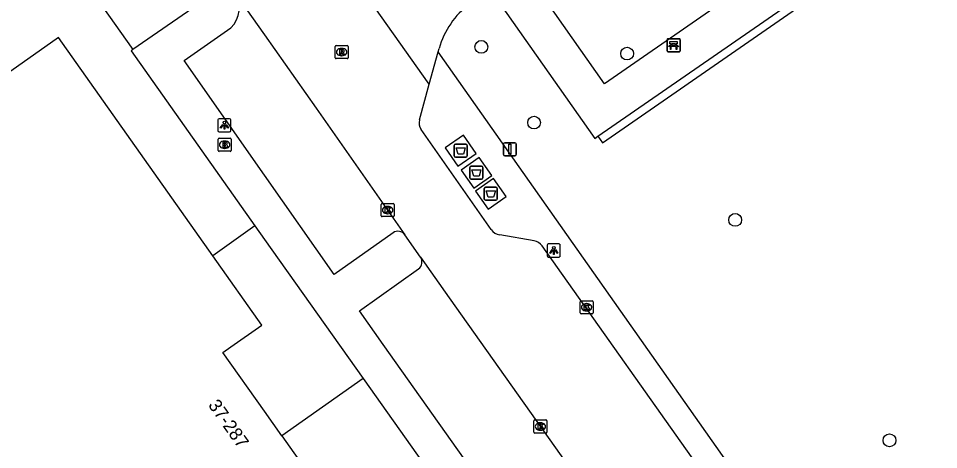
# Model space of a CAD drawing. Extents: x 159353 to 160616, y 385893 to 387321.
# Drawn here: x 159981.2 to 160051.6, y 387161.5 to 387194.5 of the extents above; entities that cross this region are included whole.
import ezdxf

# ---------------------------------------------------------------- set-up
doc = ezdxf.new("R2010")
doc.units = 0
for name, color, linetype in [('IMGEO_Afval_apart_plaats', 7, 'Continuous'), ('IMGEO_Bank', 7, 'Continuous'), ('IMGEO_Boom', 7, 'Continuous'), ('IMGEO_Brandkraan', 7, 'Continuous'), ('IMGEO_Groenvoorziening', 7, 'Continuous'), ('IMGEO_Haag', 7, 'Continuous'), ('IMGEO_Kolk', 7, 'Continuous'), ('IMGEO_Lichtpunt', 7, 'Continuous'), ('IMGEO_Pand', 7, 'Continuous'), ('IMGEO_Pand_nummerreeks', 7, 'Continuous'), ('IMGEO_Rijbaan_lokaal_gesloten', 7, 'Continuous'), ('IMGEO_Rijbaan_lokaal_open', 7, 'Continuous'), ('IMGEO_Rioolput', 7, 'Continuous'), ('IMGEO_Verkeersbordpaal', 7, 'Continuous'), ('IMGEO_Voetpad_gesloten', 7, 'Continuous'), ('IMGEO_Voetpad_open', 7, 'Continuous')]:
    doc.layers.add(name, color=color, linetype=linetype)

msp = doc.modelspace()

# ---------------------------------------------------------------- linework, layer by layer
at = {"layer": 'IMGEO_Afval_apart_plaats'}
for p, q in [((160014.518, 387183.955), (160014.518, 387184.755)), ((160014.518, 387184.755), (160014.518, 387183.955)), ((160014.618, 387184.855), (160015.408, 387184.855)), ((160015.408, 387184.855), (160014.618, 387184.855)), ((160015.508, 387184.755), (160015.508, 387183.955)), ((160015.508, 387183.955), (160015.508, 387184.755)), ((160015.408, 387183.855), (160014.618, 387183.855)), ((160014.618, 387183.855), (160015.408, 387183.855)), ((160015.719, 387182.265), (160015.719, 387183.065)), ((160015.719, 387183.065), (160015.719, 387182.265)), ((160015.819, 387183.165), (160016.609, 387183.165)), ((160016.609, 387183.165), (160015.819, 387183.165)), ((160016.709, 387183.065), (160016.709, 387182.265)), ((160016.709, 387182.265), (160016.709, 387183.065)), ((160016.609, 387182.165), (160015.819, 387182.165)), ((160015.819, 387182.165), (160016.609, 387182.165)), ((160016.822, 387180.659), (160016.822, 387181.459)), ((160016.822, 387181.459), (160016.822, 387180.659)), ((160016.922, 387181.559), (160017.712, 387181.559)), ((160017.712, 387181.559), (160016.922, 387181.559)), ((160017.812, 387181.459), (160017.812, 387180.659)), ((160017.812, 387180.659), (160017.812, 387181.459)), ((160017.712, 387180.559), (160016.922, 387180.559)), ((160016.922, 387180.559), (160017.712, 387180.559))]:
    msp.add_line(p, q, dxfattribs=at)
for points in [[(160014.661, 387184.569), (160015.365, 387184.569), (160015.216, 387184.099), (160014.81, 387184.099), (160014.661, 387184.569)], [(160015.862, 387182.879), (160016.566, 387182.879), (160016.417, 387182.409), (160016.011, 387182.409), (160015.862, 387182.879)], [(160016.965, 387181.273), (160017.669, 387181.273), (160017.52, 387180.803), (160017.114, 387180.803), (160016.965, 387181.273)]]:
    msp.add_lwpolyline(points, dxfattribs=at)
for centre, start, end in [((160014.618, 387184.755), 90, 180), ((160014.618, 387184.755), 90, 180), ((160015.408, 387184.755), 0, 90), ((160015.408, 387184.755), 360, 90), ((160014.618, 387183.955), 180, 270), ((160014.618, 387183.955), 180, 270), ((160015.408, 387183.955), 270, 0), ((160015.408, 387183.955), 270, 0), ((160015.819, 387183.065), 90, 180), ((160015.819, 387183.065), 90, 180), ((160016.609, 387183.065), 0, 90), ((160016.609, 387183.065), 360, 90), ((160015.819, 387182.265), 180, 270), ((160015.819, 387182.265), 180, 270), ((160016.609, 387182.265), 270, 0), ((160016.609, 387182.265), 270, 0), ((160016.922, 387181.459), 90, 180), ((160016.922, 387181.459), 90, 180), ((160017.712, 387181.459), 0, 90), ((160017.712, 387181.459), 360, 90), ((160016.922, 387180.659), 180, 270), ((160016.922, 387180.659), 180, 270), ((160017.712, 387180.659), 270, 0), ((160017.712, 387180.659), 270, 0)]:
    msp.add_arc(centre, 0.1, start, end, dxfattribs=at)
at = {"layer": 'IMGEO_Bank'}
for p, q in [((160030.879, 387192.914), (160031.72, 387192.914)), ((160031.72, 387192.914), (160030.879, 387192.914)), ((160030.804, 387191.989), (160030.804, 387192.83)), ((160030.804, 387192.83), (160030.804, 387191.989)), ((160031.501, 387192.312), (160031.108, 387192.312)), ((160031.113, 387192.42), (160031.113, 387192.526)), ((160031.157, 387192.526), (160031.157, 387192.42)), ((160031.445, 387192.532), (160031.163, 387192.532)), ((160031.163, 387192.414), (160031.445, 387192.414)), ((160031.451, 387192.42), (160031.451, 387192.526)), ((160031.495, 387192.526), (160031.495, 387192.42)), ((160031.804, 387192.839), (160031.804, 387191.998)), ((160031.804, 387191.998), (160031.804, 387192.839)), ((160031.729, 387191.914), (160030.888, 387191.914)), ((160030.888, 387191.914), (160031.729, 387191.914))]:
    msp.add_line(p, q, dxfattribs=at)
for points in [[(160031.051, 387192.312), (160030.909, 387192.312), (160031.021, 387192.414), (160031.107, 387192.414)], [(160031.107, 387192.532), (160031.021, 387192.532), (160031.021, 387192.693), (160031.584, 387192.693), (160031.584, 387192.532), (160031.501, 387192.532)], [(160031.101, 387192.305), (160031.101, 387192.098), (160031.058, 387192.098), (160031.058, 387192.305)], [(160031.501, 387192.414), (160031.584, 387192.414), (160031.696, 387192.312), (160031.557, 387192.312)], [(160031.551, 387192.305), (160031.551, 387192.098), (160031.507, 387192.098), (160031.507, 387192.305)]]:
    msp.add_lwpolyline(points, dxfattribs=at)
for centre, radius, start, end in [((160030.882, 387192.836), 0.0779, 92.4484, 184.28452), ((160030.882, 387192.836), 0.0779, 92.4484, 184.28452), ((160031.726, 387192.836), 0.0779, 2.4484, 94.28452), ((160031.726, 387192.836), 0.0779, 2.4484, 94.28452), ((160031.051, 387192.305), 0.00671, 2.89567, 87.10433), ((160031.108, 387192.305), 0.00671, 92.89567, 177.10433), ((160031.106, 387192.525), 0.00671, 2.89567, 87.10433), ((160031.106, 387192.421), 0.00671, 272.89567, 357.10433), ((160031.163, 387192.525), 0.00671, 92.89567, 177.10433), ((160031.163, 387192.421), 0.00671, 182.89567, 267.10433), ((160031.445, 387192.525), 0.00671, 2.89567, 87.10433), ((160031.445, 387192.421), 0.00671, 272.89567, 357.10433), ((160031.502, 387192.525), 0.00671, 92.89567, 177.10433), ((160031.502, 387192.421), 0.00671, 182.89567, 267.10433), ((160031.5, 387192.305), 0.00671, 2.89567, 87.10433), ((160031.557, 387192.305), 0.00671, 92.89567, 177.10433), ((160030.882, 387191.992), 0.0779, 182.4484, 274.28452), ((160030.882, 387191.992), 0.0779, 182.4484, 274.28452), ((160031.726, 387191.992), 0.0779, 272.4484, 4.28452), ((160031.726, 387191.992), 0.0779, 272.4484, 4.28452)]:
    msp.add_arc(centre, radius, start, end, dxfattribs=at)
at = {"layer": 'IMGEO_Boom'}
for centre in [(160016.594, 387192.289), (160027.749, 387191.776), (160020.63, 387186.503), (160036.015, 387179.063), (160047.823, 387162.205)]:
    msp.add_circle(centre, 0.489, dxfattribs=at)
at = {"layer": 'IMGEO_Brandkraan'}
for p, q in [((159996.453, 387184.378), (159996.453, 387185.23)), ((159996.528, 387185.304), (159997.38, 387185.304)), ((159997.454, 387185.23), (159997.454, 387184.378)), ((159996.964, 387184.524), (159996.939, 387184.524)), ((159996.941, 387185.084), (159996.966, 387185.084)), ((159997.38, 387184.304), (159996.528, 387184.304))]:
    msp.add_line(p, q, dxfattribs=at)
for points in [[(159996.453, 387184.378), (159996.453, 387185.23)], [(159996.528, 387185.304), (159997.38, 387185.304)], [(159997.454, 387185.23), (159997.454, 387184.378)], [(159996.801, 387185.004), (159996.801, 387184.604), (159997.014, 387184.604)], [(159997.032, 387185.004), (159996.801, 387185.004)], [(159996.98, 387184.923), (159996.926, 387184.923), (159996.926, 387184.847)], [(159996.926, 387184.847), (159996.979, 387184.847)], [(159996.988, 387184.771), (159996.926, 387184.771), (159996.926, 387184.69)], [(159996.926, 387184.69), (159996.988, 387184.69)], [(159997.38, 387184.304), (159996.528, 387184.304)]]:
    msp.add_lwpolyline(points, dxfattribs=at)
for centre, radius, start, end in [((159996.53, 387185.228), 0.0765, 91.55205, 178.44795), ((159996.53, 387185.228), 0.0765, 91.55205, 178.44795), ((159997.378, 387185.228), 0.0765, 1.55205, 88.44795), ((159997.378, 387185.228), 0.0765, 1.55205, 88.44795), ((159996.981, 387184.885), 0.0379, 267.82845, 90.93552), ((159996.989, 387184.73), 0.0404, 269.87594, 90.50774), ((159997.02, 387184.855), 0.251, 268.66757, 293.53466), ((159997.036, 387184.859), 0.145, 59.4692, 91.53667), ((159997.061, 387184.906), 0.0922, 285.51372, 58.15012), ((159997.066, 387184.714), 0.105, 301.31148, 78.98903), ((159996.53, 387184.38), 0.0765, 181.55205, 268.44795), ((159996.53, 387184.38), 0.0765, 181.55205, 268.44795), ((159997.378, 387184.38), 0.0765, 271.55205, 358.44795), ((159997.378, 387184.38), 0.0765, 271.55205, 358.44795)]:
    msp.add_arc(centre, radius, start, end, dxfattribs=at)
for centre, major_axis, ratio, start_param, end_param in [((159996.94, 387184.804), (-0.387, 0.002), 0.722429, 4.712389, 7.853982), ((159996.965, 387184.804), (-0.39, 0.002), 0.717154, 1.570796, 4.712389)]:
    msp.add_ellipse(centre, major_axis=major_axis, ratio=ratio, start_param=start_param, end_param=end_param, dxfattribs=at)
at = {"layer": 'IMGEO_Groenvoorziening'}
msp.add_lwpolyline([(159965.991, 387172.05), (159959.016, 387182.167), (159984.331, 387199.996), (159989.934, 387192.083)], dxfattribs=at)
at = {"layer": 'IMGEO_Haag'}
msp.add_lwpolyline([(160025.517, 387185.451), (160025.862, 387184.96), (160051.581, 387202.763)], dxfattribs=at)
at = {"layer": 'IMGEO_Kolk'}
for p, q in [((160008.92, 387179.384), (160008.92, 387180.236)), ((160008.995, 387180.31), (160009.847, 387180.31)), ((160009.921, 387180.236), (160009.921, 387179.384)), ((160009.431, 387179.53), (160009.406, 387179.53)), ((160009.408, 387180.09), (160009.433, 387180.09)), ((160009.847, 387179.31), (160008.995, 387179.31)), ((160024.146, 387171.954), (160024.146, 387172.806)), ((160024.221, 387172.88), (160025.073, 387172.88)), ((160024.634, 387172.66), (160024.659, 387172.66)), ((160025.147, 387172.806), (160025.147, 387171.954)), ((160025.073, 387171.88), (160024.221, 387171.88)), ((160024.657, 387172.1), (160024.632, 387172.1)), ((160020.613, 387162.838), (160020.613, 387163.69)), ((160020.688, 387163.764), (160021.54, 387163.764)), ((160021.101, 387163.544), (160021.126, 387163.544)), ((160021.614, 387163.69), (160021.614, 387162.838)), ((160021.54, 387162.764), (160020.688, 387162.764)), ((160021.124, 387162.984), (160021.099, 387162.984))]:
    msp.add_line(p, q, dxfattribs=at)
for points in [[(160008.92, 387179.384), (160008.92, 387180.236)], [(160008.995, 387180.31), (160009.847, 387180.31)], [(160009.921, 387180.236), (160009.921, 387179.384)], [(160009.241, 387180.01), (160009.364, 387180.01), (160009.364, 387179.859), (160009.494, 387180.01), (160009.658, 387180.01), (160009.512, 387179.859), (160009.665, 387179.61), (160009.513, 387179.61), (160009.428, 387179.774), (160009.364, 387179.707), (160009.364, 387179.61), (160009.241, 387179.61), (160009.241, 387180.01)], [(160009.847, 387179.31), (160008.995, 387179.31)], [(160024.146, 387171.954), (160024.146, 387172.806)], [(160024.221, 387172.88), (160025.073, 387172.88)], [(160024.467, 387172.58), (160024.59, 387172.58), (160024.59, 387172.429), (160024.72, 387172.58), (160024.884, 387172.58), (160024.738, 387172.429), (160024.891, 387172.18), (160024.739, 387172.18), (160024.654, 387172.344), (160024.59, 387172.277), (160024.59, 387172.18), (160024.467, 387172.18), (160024.467, 387172.58)], [(160025.147, 387172.806), (160025.147, 387171.954)], [(160025.073, 387171.88), (160024.221, 387171.88)], [(160020.613, 387162.838), (160020.613, 387163.69)], [(160020.688, 387163.764), (160021.54, 387163.764)], [(160020.934, 387163.464), (160021.057, 387163.464), (160021.057, 387163.313), (160021.187, 387163.464), (160021.351, 387163.464), (160021.205, 387163.313), (160021.358, 387163.064), (160021.206, 387163.064), (160021.121, 387163.228), (160021.057, 387163.161), (160021.057, 387163.064), (160020.934, 387163.064), (160020.934, 387163.464)], [(160021.614, 387163.69), (160021.614, 387162.838)], [(160021.54, 387162.764), (160020.688, 387162.764)]]:
    msp.add_lwpolyline(points, dxfattribs=at)
for centre, start, end in [((160008.997, 387180.234), 91.55205, 178.44795), ((160008.997, 387180.234), 91.55205, 178.44795), ((160009.845, 387180.234), 1.55205, 88.44795), ((160009.845, 387180.234), 1.55205, 88.44795), ((160008.997, 387179.386), 181.55205, 268.44795), ((160008.997, 387179.386), 181.55205, 268.44795), ((160009.845, 387179.386), 271.55205, 358.44795), ((160009.845, 387179.386), 271.55205, 358.44795), ((160024.223, 387172.804), 91.55205, 178.44795), ((160024.223, 387172.804), 91.55205, 178.44795), ((160025.071, 387172.804), 1.55205, 88.44795), ((160025.071, 387172.804), 1.55205, 88.44795), ((160024.223, 387171.956), 181.55205, 268.44795), ((160024.223, 387171.956), 181.55205, 268.44795), ((160025.071, 387171.956), 271.55205, 358.44795), ((160025.071, 387171.956), 271.55205, 358.44795), ((160020.69, 387163.688), 91.55205, 178.44795), ((160020.69, 387163.688), 91.55205, 178.44795), ((160021.538, 387163.688), 1.55205, 88.44795), ((160021.538, 387163.688), 1.55205, 88.44795), ((160020.69, 387162.84), 181.55205, 268.44795), ((160020.69, 387162.84), 181.55205, 268.44795), ((160021.538, 387162.84), 271.55205, 358.44795), ((160021.538, 387162.84), 271.55205, 358.44795)]:
    msp.add_arc(centre, 0.0765, start, end, dxfattribs=at)
for centre, major_axis, ratio, start_param, end_param in [((160009.407, 387179.81), (-0.387, 0.002), 0.722429, 4.712389, 7.853982), ((160009.432, 387179.81), (-0.39, 0.002), 0.717154, 1.570796, 4.712389), ((160024.633, 387172.38), (-0.387, 0.002), 0.722429, 4.712389, 7.853982), ((160024.658, 387172.38), (-0.39, 0.002), 0.717154, 1.570796, 4.712389), ((160021.1, 387163.264), (-0.387, 0.002), 0.722429, 4.712389, 7.853982), ((160021.125, 387163.264), (-0.39, 0.002), 0.717154, 1.570796, 4.712389)]:
    msp.add_ellipse(centre, major_axis=major_axis, ratio=ratio, start_param=start_param, end_param=end_param, dxfattribs=at)
at = {"layer": 'IMGEO_Lichtpunt'}
for p, q in [((159996.432, 387186.704), (159996.432, 387185.897)), ((159996.432, 387186.704), (159996.432, 387185.897)), ((159997.334, 387186.799), (159996.526, 387186.799)), ((159997.334, 387186.799), (159996.526, 387186.799)), ((159997.428, 387185.897), (159997.428, 387186.704)), ((159997.428, 387185.897), (159997.428, 387186.704)), ((159996.526, 387185.803), (159997.334, 387185.803)), ((159996.526, 387185.803), (159997.334, 387185.803)), ((160021.641, 387177.125), (160021.641, 387176.318)), ((160021.641, 387177.125), (160021.641, 387176.318)), ((160022.543, 387177.22), (160021.735, 387177.22)), ((160022.543, 387177.22), (160021.735, 387177.22)), ((160022.637, 387176.318), (160022.637, 387177.125)), ((160022.637, 387176.318), (160022.637, 387177.125)), ((160021.735, 387176.224), (160022.543, 387176.224)), ((160021.735, 387176.224), (160022.543, 387176.224))]:
    msp.add_line(p, q, dxfattribs=at)
for points in [[(159996.806, 387186.368), (159996.845, 387186.34), (159996.657, 387186.078), (159996.619, 387186.105), (159996.806, 387186.368)], [(159996.908, 387186.32), (159996.955, 387186.32), (159996.955, 387185.998), (159996.908, 387185.998), (159996.908, 387186.32)], [(159997.018, 387186.34), (159997.056, 387186.367), (159997.243, 387186.105), (159997.204, 387186.077), (159997.018, 387186.34)], [(160022.015, 387176.789), (160022.054, 387176.761), (160021.866, 387176.499), (160021.828, 387176.526), (160022.015, 387176.789)], [(160022.117, 387176.741), (160022.164, 387176.741), (160022.164, 387176.419), (160022.117, 387176.419), (160022.117, 387176.741)], [(160022.227, 387176.761), (160022.265, 387176.788), (160022.452, 387176.526), (160022.413, 387176.498), (160022.227, 387176.761)]]:
    msp.add_lwpolyline(points, dxfattribs=at)
for centre in [(159996.931, 387186.502), (160022.14, 387176.923)]:
    msp.add_circle(centre, 0.0994, dxfattribs=at)
for centre, start, end in [((159996.526, 387186.704), 90, 180), ((159996.526, 387186.704), 90, 180), ((159997.334, 387186.704), 0, 90), ((159997.334, 387186.704), 0, 90), ((159996.526, 387185.897), 180, 270), ((159996.526, 387185.897), 180, 270), ((159997.334, 387185.897), 270, 0), ((159997.334, 387185.897), 270, 360), ((160021.735, 387177.125), 90, 180), ((160021.735, 387177.125), 90, 180), ((160022.543, 387177.125), 0, 90), ((160022.543, 387177.125), 0, 90), ((160021.735, 387176.318), 180, 270), ((160021.735, 387176.318), 180, 270), ((160022.543, 387176.318), 270, 0), ((160022.543, 387176.318), 270, 360)]:
    msp.add_arc(centre, 0.0946, start, end, dxfattribs=at)
at = {"layer": 'IMGEO_Pand'}
for points in [[(159996.05, 387176.319), (159984.24, 387193.017), (159980.158, 387190.13), (159971.998, 387184.358), (159974.455, 387180.884)], [(160001.337, 387162.54), (160000, 387164.43), (159996.823, 387168.922), (159997.42, 387169.344), (159999.795, 387171.024), (159996.05, 387176.319)], [(160001.337, 387162.54), (160015.824, 387142.057), (160012.121, 387139.438), (160012.745, 387138.556), (160016.584, 387141.196), (160016.805, 387140.87), (160016.335, 387140.551), (160021.18, 387131.539)]]:
    msp.add_lwpolyline(points, dxfattribs=at)
at = {"layer": 'IMGEO_Rijbaan_lokaal_gesloten'}
for points in [[(160012.609, 387189.428), (160004.417, 387201.018)], [(159997.696, 387196.476), (160000, 387193.206), (160003.943, 387187.611), (160010.746, 387177.927)], [(160011.859, 387186.711), (160012.609, 387189.428)], [(160017.34, 387178.339), (160011.995, 387185.979)], [(160011.943, 387176.223), (160010.746, 387177.927)], [(160020.625, 387177.47), (160018.003, 387177.918)], [(160047.308, 387140.274), (160021.246, 387177.071)], [(160011.943, 387176.223), (160014.138, 387173.098), (160028.417, 387152.971), (160043.137, 387132.147)]]:
    msp.add_lwpolyline(points, dxfattribs=at)
for centre, radius, start, end in [((160012.682, 387186.485), 0.853, 164.65207, 216.39815), ((160018.136, 387178.861), 0.952, 213.22719, 261.94233), ((160020.452, 387176.517), 0.968, 34.87424, 79.68329)]:
    msp.add_arc(centre, radius, start, end, dxfattribs=at)
at = {"layer": 'IMGEO_Rijbaan_lokaal_open'}
for points in [[(160012.609, 387189.428), (160013.295, 387191.917)], [(160013.295, 387191.917), (160013.365, 387192.167)]]:
    msp.add_lwpolyline(points, dxfattribs=at)
msp.add_arc((160019.453, 387190.485), 6.316, 126.4887, 164.55729, dxfattribs=at)
at = {"layer": 'IMGEO_Rioolput'}
for p, q in [((160005.403, 387191.464), (160005.403, 387192.316)), ((160005.478, 387192.39), (160006.33, 387192.39)), ((160006.404, 387192.316), (160006.404, 387191.464)), ((160005.914, 387191.61), (160005.889, 387191.61)), ((160005.891, 387192.17), (160005.916, 387192.17)), ((160006.33, 387191.39), (160005.478, 387191.39))]:
    msp.add_line(p, q, dxfattribs=at)
for points in [[(160005.403, 387191.464), (160005.403, 387192.316)], [(160005.478, 387192.39), (160006.33, 387192.39)], [(160006.404, 387192.316), (160006.404, 387191.464)], [(160005.992, 387192.088), (160005.74, 387192.09), (160005.74, 387191.69)], [(160005.74, 387191.69), (160005.864, 387191.69), (160005.864, 387191.852), (160005.875, 387191.852)], [(160005.918, 387192.009), (160005.864, 387192.009), (160005.864, 387191.928)], [(160005.864, 387191.928), (160005.916, 387191.928)], [(160005.922, 387191.823), (160005.993, 387191.69), (160006.133, 387191.69), (160006.068, 387191.816)], [(160006.33, 387191.39), (160005.478, 387191.39)]]:
    msp.add_lwpolyline(points, dxfattribs=at)
for centre, radius, start, end in [((160005.48, 387192.314), 0.0765, 91.55205, 178.44795), ((160005.48, 387192.314), 0.0765, 91.55205, 178.44795), ((160006.328, 387192.314), 0.0765, 1.55205, 88.44795), ((160006.328, 387192.314), 0.0765, 1.55205, 88.44795), ((160005.874, 387191.799), 0.0533, 26.02933, 88.69889), ((160005.9, 387192.117), 0.19, 274.7715, 282.96867), ((160005.924, 387191.913), 0.0964, 77.00612, 93.18647), ((160005.938, 387191.97), 0.0378, 276.66336, 79.67722), ((160005.991, 387191.978), 0.109, 350.36119, 89.41601), ((160005.989, 387191.978), 0.112, 277.58423, 350.98172), ((160005.973, 387191.763), 0.108, 29.51342, 73.79051), ((160005.48, 387191.466), 0.0765, 181.55205, 268.44795), ((160005.48, 387191.466), 0.0765, 181.55205, 268.44795), ((160006.328, 387191.466), 0.0765, 271.55205, 358.44795), ((160006.328, 387191.466), 0.0765, 271.55205, 358.44795)]:
    msp.add_arc(centre, radius, start, end, dxfattribs=at)
for centre, major_axis, ratio, start_param, end_param in [((160005.89, 387191.89), (-0.387, 0.002), 0.722429, 4.712389, 7.853982), ((160005.915, 387191.89), (-0.39, 0.002), 0.717154, 1.570796, 4.712389)]:
    msp.add_ellipse(centre, major_axis=major_axis, ratio=ratio, start_param=start_param, end_param=end_param, dxfattribs=at)
at = {"layer": 'IMGEO_Verkeersbordpaal'}
for p, q in [((160018.278, 387184.065), (160018.278, 387184.865)), ((160018.278, 387184.865), (160018.278, 387184.065)), ((160018.378, 387184.965), (160019.168, 387184.965)), ((160019.168, 387184.965), (160018.378, 387184.965)), ((160019.268, 387184.865), (160019.268, 387184.065)), ((160019.268, 387184.065), (160019.268, 387184.865)), ((160019.168, 387183.965), (160018.378, 387183.965)), ((160018.378, 387183.965), (160019.168, 387183.965))]:
    msp.add_line(p, q, dxfattribs=at)
msp.add_lwpolyline([(160018.698, 387184.84), (160018.848, 387184.84), (160018.848, 387184.09), (160018.698, 387184.09), (160018.698, 387184.84)], dxfattribs=at)
for centre, start, end in [((160018.378, 387184.865), 90, 180), ((160018.378, 387184.865), 90, 180), ((160019.168, 387184.865), 0, 90), ((160019.168, 387184.865), 360, 90), ((160018.378, 387184.065), 180, 270), ((160018.378, 387184.065), 180, 270), ((160019.168, 387184.065), 270, 0), ((160019.168, 387184.065), 270, 0)]:
    msp.add_arc(centre, 0.1, start, end, dxfattribs=at)
at = {"layer": 'IMGEO_Voetpad_gesloten'}
for points in [[(160015.237, 387185.543), (160013.822, 387184.564), (160014.788, 387183.167), (160016.203, 387184.147), (160015.237, 387185.543)], [(160016.414, 387183.842), (160015.038, 387182.876), (160016.014, 387181.487), (160017.389, 387182.454), (160016.414, 387183.842)], [(160017.518, 387182.236), (160016.142, 387181.269), (160017.117, 387179.881), (160018.493, 387180.848), (160017.518, 387182.236)]]:
    msp.add_lwpolyline(points, dxfattribs=at)
at = {"layer": 'IMGEO_Voetpad_open'}
for points in [[(159986.796, 387206.912), (159994.837, 387195.49), (159989.934, 387192.083)], [(160049.448, 387205.692), (160026.019, 387189.461), (160019.737, 387198.419)], [(160025.517, 387185.451), (160051.239, 387203.256)], [(160017.272, 387196.671), (160025.275, 387185.281), (160025.517, 387185.451)], [(160009.838, 387178.084), (160005.329, 387174.888), (160000, 387182.473), (159993.853, 387191.241), (159997.416, 387193.738)], [(159989.934, 387192.083), (159989.811, 387191.997), (159999.27, 387178.597)], [(160051.392, 387137.856), (160013.295, 387191.917)], [(159999.27, 387178.597), (159996.05, 387176.319)], [(159999.27, 387178.597), (160000, 387177.564), (160007.547, 387166.933)], [(160040.642, 387132.347), (160037.191, 387129.901), (160023.376, 387149.397), (160009.09, 387169.534), (160007.273, 387172.121), (160011.786, 387175.319)], [(160007.547, 387166.933), (160001.337, 387162.54)], [(160007.547, 387166.933), (160026.357, 387140.437), (160028.581, 387137.317), (160032.972, 387131.157)]]:
    msp.add_lwpolyline(points, dxfattribs=at)
for centre, radius, start, end in [((159995.94, 387195.272), 2.129, 313.88842, 34.43353), ((160010.208, 387177.517), 0.676, 37.25842, 123.12183), ((160011.374, 387175.856), 0.677, 307.51176, 32.78338)]:
    msp.add_arc(centre, radius, start, end, dxfattribs=at)

# ---------------------------------------------------------------- texts
at = {"layer": 'IMGEO_Pand_nummerreeks'}
msp.add_text('37-287', height=1, rotation=305.27107, dxfattribs=at).set_placement((159995.653, 387164.896))

doc.saveas('drawing.dxf')
